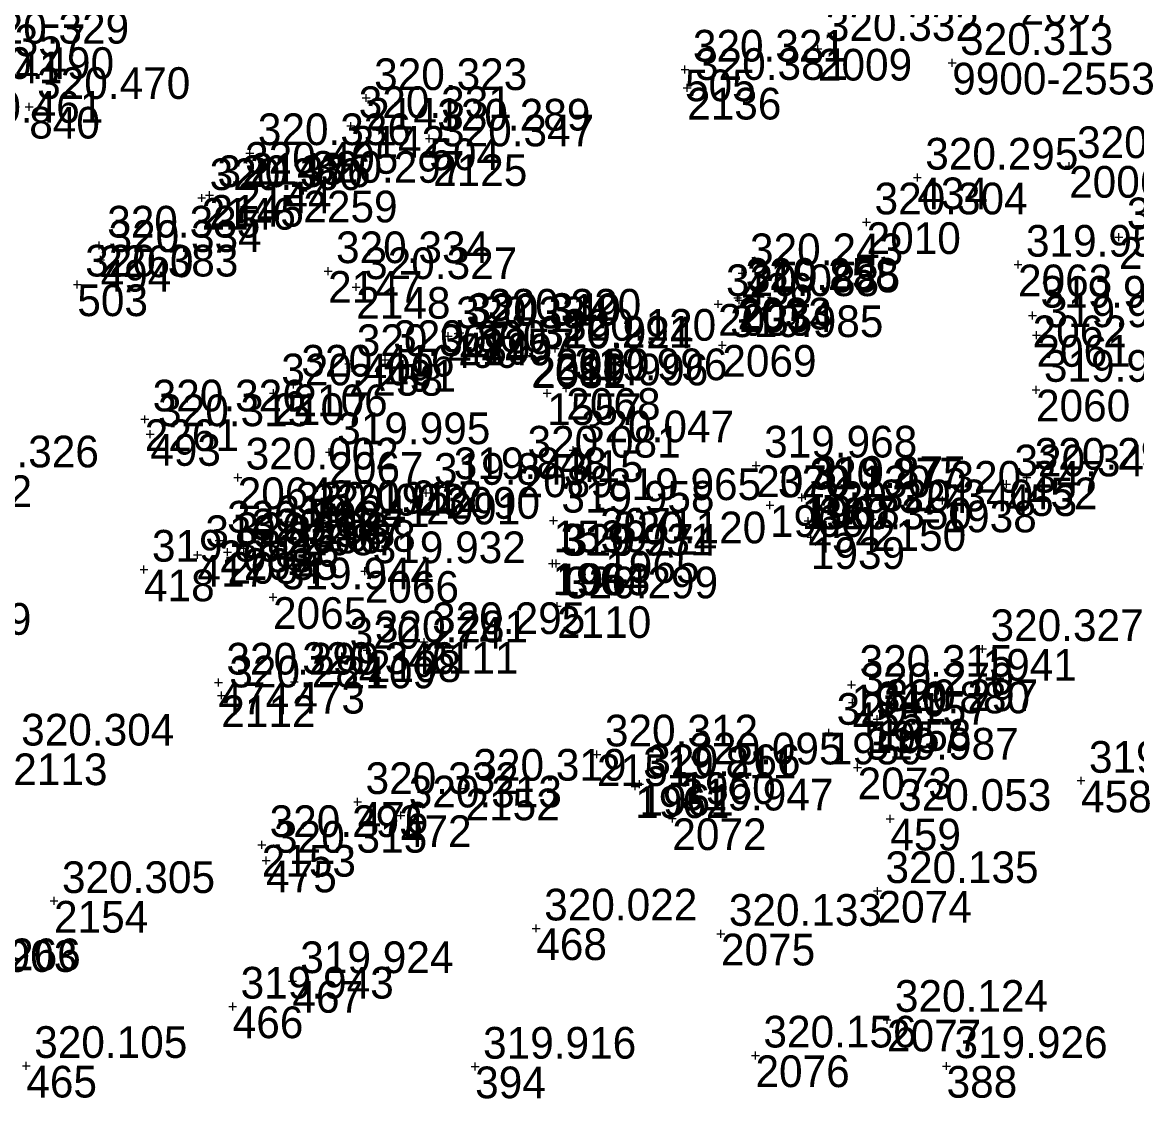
# Model space of a CAD drawing. Extents: x -829398 to -819400, y -1074439 to -1067977.
# Drawn here: x -821661.78 to -821619.57, y -1070308.73 to -1070267.97 of the extents above; entities that cross this region are included whole.
import ezdxf

# ---------------------------------------------------------------- set-up
doc = ezdxf.new("R2010")
doc.units = 0
for name, color, linetype in [('Vrstva 60', 7, 'Continuous'), ('Vrstva 61', 7, 'Continuous'), ('Čísla bodů_doměření_2012', 7, 'Continuous')]:
    doc.layers.add(name, color=color, linetype=linetype)

# ---------------------------------------------------------------- blocks, each defined once
blk = doc.blocks.new('BOD')
at = {"layer": 'Čísla bodů_doměření_2012'}
for p, q in [((-0.15, 0), (0.15, 0)), ((0, -0.15), (0, 0.15))]:
    blk.add_line(p, q, dxfattribs=at)

msp = doc.modelspace()

# ---------------------------------------------------------------- block references
at = {"layer": 'Vrstva 60'}
for p in [(-821631.645, -1070268.975), (-821631.645, -1070268.975), (-821631.645, -1070268.975), (-821631.645, -1070268.975), (-821636.681, -1070269.757), (-821636.681, -1070269.757), (-821636.681, -1070269.757), (-821636.681, -1070269.757), (-821626.558, -1070269.502), (-821626.558, -1070269.502), (-821626.558, -1070269.502), (-821636.599, -1070270.45), (-821636.599, -1070270.45), (-821636.599, -1070270.45), (-821636.599, -1070270.45), (-821648.754, -1070270.835), (-821648.754, -1070270.835), (-821648.754, -1070270.835), (-821648.754, -1070270.835), (-821661.519, -1070271.171), (-821661.519, -1070271.171), (-821661.519, -1070271.171), (-821661.519, -1070271.171), (-821649.338, -1070271.896), (-821649.338, -1070271.896), (-821649.338, -1070271.896), (-821649.338, -1070271.896), (-821646.364, -1070272.368), (-821646.364, -1070272.368), (-821646.364, -1070272.368), (-821646.364, -1070272.368), (-821653.159, -1070272.92), (-821653.159, -1070272.92), (-821653.159, -1070272.92), (-821653.159, -1070272.92), (-821646.221, -1070272.966), (-821646.221, -1070272.966), (-821646.221, -1070272.966), (-821646.221, -1070272.966), (-821622.13, -1070273.411), (-821622.13, -1070273.411), (-821622.13, -1070273.411), (-821622.13, -1070273.411), (-821653.641, -1070274.004), (-821653.641, -1070274.004), (-821653.641, -1070274.004), (-821653.641, -1070274.004), (-821627.879, -1070273.847), (-821627.879, -1070273.847), (-821627.879, -1070273.847), (-821627.879, -1070273.847), (-821651.136, -1070274.345), (-821651.136, -1070274.345), (-821651.136, -1070274.345), (-821651.136, -1070274.345), (-821654.986, -1070274.622), (-821654.986, -1070274.622), (-821654.986, -1070274.622), (-821654.986, -1070274.622), (-821654.687, -1070274.51), (-821654.687, -1070274.51), (-821654.687, -1070274.51), (-821654.687, -1070274.51), (-821629.8, -1070275.542), (-821629.8, -1070275.542), (-821629.8, -1070275.542), (-821629.8, -1070275.542), (-821620.243, -1070276.106), (-821620.243, -1070276.106), (-821620.243, -1070276.106), (-821620.243, -1070276.106), (-821658.866, -1070276.42), (-821658.866, -1070276.42), (-821658.866, -1070276.42), (-821658.866, -1070276.42), (-821658.815, -1070276.966), (-821658.815, -1070276.966), (-821658.815, -1070276.966), (-821658.815, -1070276.966), (-821650.199, -1070277.389), (-821650.199, -1070277.389), (-821650.199, -1070277.389), (-821650.199, -1070277.389), (-821624.065, -1070277.144), (-821624.065, -1070277.144), (-821624.065, -1070277.144), (-821624.065, -1070277.144), (-821634.518, -1070277.467), (-821634.518, -1070277.467), (-821634.518, -1070277.467), (-821634.518, -1070277.467), (-821659.698, -1070277.895), (-821659.698, -1070277.895), (-821659.698, -1070277.895), (-821659.698, -1070277.895), (-821649.133, -1070277.994), (-821649.133, -1070277.994), (-821649.133, -1070277.994), (-821649.133, -1070277.994), (-821635.427, -1070278.637), (-821635.427, -1070278.637), (-821635.427, -1070278.637), (-821635.427, -1070278.637), (-821634.685, -1070278.4), (-821634.685, -1070278.4), (-821634.685, -1070278.4), (-821634.685, -1070278.4), (-821634.632, -1070278.495), (-821634.632, -1070278.495), (-821634.632, -1070278.495), (-821634.632, -1070278.495), (-821623.513, -1070279.073), (-821623.513, -1070279.073), (-821623.513, -1070279.073), (-821623.513, -1070279.073), (-821645.651, -1070279.856), (-821645.651, -1070279.856), (-821645.651, -1070279.856), (-821645.651, -1070279.856), (-821645.268, -1070279.758), (-821645.268, -1070279.758), (-821645.268, -1070279.758), (-821645.268, -1070279.758), (-821645.209, -1070279.728), (-821644.438, -1070279.566), (-821644.438, -1070279.566), (-821644.438, -1070279.566), (-821644.438, -1070279.566), (-821623.366, -1070279.813), (-821623.366, -1070279.813), (-821623.366, -1070279.813), (-821623.366, -1070279.813), (-821641.598, -1070280.327), (-821641.598, -1070280.327), (-821641.598, -1070280.327), (-821641.598, -1070280.327), (-821635.266, -1070280.189), (-821635.266, -1070280.189), (-821635.266, -1070280.189), (-821635.266, -1070280.189), (-821648.032, -1070280.755), (-821648.032, -1070280.755), (-821648.032, -1070280.755), (-821648.032, -1070280.755), (-821642.499, -1070280.591), (-821642.499, -1070280.591), (-821642.499, -1070280.591), (-821642.499, -1070280.591), (-821642.461, -1070280.618), (-821642.461, -1070280.618), (-821642.461, -1070280.618), (-821642.461, -1070280.618), (-821649.413, -1070280.908), (-821649.413, -1070280.908), (-821649.413, -1070280.908), (-821649.413, -1070280.908), (-821652.272, -1070282.016), (-821652.272, -1070282.016), (-821652.272, -1070282.016), (-821652.272, -1070282.016), (-821651.511, -1070281.686), (-821651.511, -1070281.686), (-821651.511, -1070281.686), (-821651.511, -1070281.686), (-821641.897, -1070282.017), (-821641.897, -1070282.017), (-821641.897, -1070282.017), (-821641.897, -1070282.017), (-821641.175, -1070281.822), (-821641.175, -1070281.822), (-821641.175, -1070281.822), (-821641.175, -1070281.822), (-821623.384, -1070281.882), (-821623.384, -1070281.882), (-821623.384, -1070281.882), (-821623.384, -1070281.882), (-821657.144, -1070283.003), (-821657.144, -1070283.003), (-821657.144, -1070283.003), (-821657.144, -1070283.003), (-821656.937, -1070283.563), (-821656.937, -1070283.563), (-821656.937, -1070283.563), (-821656.937, -1070283.563), (-821650.153, -1070284.244), (-821650.153, -1070284.244), (-821650.153, -1070284.244), (-821650.153, -1070284.244), (-821640.921, -1070284.172), (-821640.921, -1070284.172), (-821640.921, -1070284.172), (-821640.921, -1070284.172), (-821642.945, -1070284.752), (-821642.945, -1070284.752), (-821642.945, -1070284.752), (-821642.945, -1070284.752), (-821633.982, -1070284.749), (-821633.982, -1070284.749), (-821633.982, -1070284.749), (-821633.982, -1070284.749), (-821653.622, -1070285.203), (-821653.622, -1070285.203), (-821653.622, -1070285.203), (-821653.622, -1070285.203), (-821623.735, -1070285.209), (-821623.735, -1070285.209), (-821623.735, -1070285.209), (-821623.735, -1070285.209), (-821646.488, -1070285.782), (-821646.488, -1070285.782), (-821646.488, -1070285.782), (-821646.488, -1070285.782), (-821645.74, -1070285.569), (-821645.74, -1070285.569), (-821645.74, -1070285.569), (-821645.74, -1070285.569), (-821624.5, -1070285.463), (-821624.5, -1070285.463), (-821624.5, -1070285.463), (-821624.5, -1070285.463), (-821633.461, -1070286.255), (-821633.461, -1070286.255), (-821633.461, -1070286.255), (-821633.461, -1070286.255), (-821632.26, -1070285.96), (-821632.26, -1070285.96), (-821632.26, -1070285.96), (-821632.26, -1070285.96), (-821632.115, -1070285.899), (-821632.115, -1070285.899), (-821632.115, -1070285.899), (-821632.115, -1070285.899), (-821626.925, -1070286.08), (-821626.925, -1070286.08), (-821626.925, -1070286.08), (-821626.925, -1070286.08), (-821639.896, -1070286.362), (-821639.896, -1070286.362), (-821639.896, -1070286.362), (-821639.896, -1070286.362), (-821651.726, -1070286.879), (-821651.726, -1070286.879), (-821651.726, -1070286.879), (-821651.726, -1070286.879), (-821651.108, -1070286.949), (-821651.108, -1070286.949), (-821651.108, -1070286.949), (-821651.108, -1070286.949), (-821650.448, -1070286.818), (-821650.448, -1070286.818), (-821650.448, -1070286.818), (-821650.448, -1070286.818), (-821641.662, -1070286.835), (-821641.662, -1070286.835), (-821641.662, -1070286.835), (-821641.662, -1070286.835), (-821632.01, -1070286.852), (-821632.01, -1070286.852), (-821632.01, -1070286.852), (-821632.01, -1070286.852), (-821629.598, -1070286.785), (-821629.598, -1070286.785), (-821629.598, -1070286.785), (-821629.598, -1070286.785), (-821652.451, -1070287.385), (-821652.451, -1070287.385), (-821652.451, -1070287.385), (-821652.451, -1070287.385), (-821631.911, -1070287.469), (-821631.911, -1070287.469), (-821631.911, -1070287.469), (-821631.911, -1070287.469), (-821654.323, -1070287.592), (-821654.323, -1070287.592), (-821654.323, -1070287.592), (-821654.323, -1070287.592), (-821653.393, -1070287.885), (-821653.393, -1070287.885), (-821653.393, -1070287.885), (-821653.393, -1070287.885), (-821655.147, -1070288.14), (-821655.147, -1070288.14), (-821655.147, -1070288.14), (-821655.147, -1070288.14), (-821654.011, -1070288.028), (-821654.011, -1070288.028), (-821654.011, -1070288.028), (-821654.011, -1070288.028), (-821639.702, -1070287.998), (-821639.702, -1070287.998), (-821639.702, -1070287.998), (-821639.702, -1070287.998), (-821657.172, -1070288.692), (-821657.172, -1070288.692), (-821657.172, -1070288.692), (-821657.172, -1070288.692), (-821648.81, -1070288.75), (-821648.81, -1070288.75), (-821648.81, -1070288.75), (-821648.81, -1070288.75), (-821641.7, -1070288.459), (-821641.7, -1070288.459), (-821641.7, -1070288.459), (-821641.7, -1070288.459), (-821641.563, -1070288.466), (-821641.563, -1070288.466), (-821641.563, -1070288.466), (-821641.563, -1070288.466), (-821652.285, -1070289.739), (-821652.285, -1070289.739), (-821652.285, -1070289.739), (-821652.285, -1070289.739), (-821641.526, -1070290.081), (-821641.526, -1070290.081), (-821641.526, -1070290.081), (-821641.526, -1070290.081), (-821648.725, -1070291.75), (-821648.725, -1070291.75), (-821648.725, -1070291.75), (-821648.725, -1070291.75), (-821646.557, -1070291.434), (-821646.557, -1070291.434), (-821646.557, -1070291.434), (-821646.557, -1070291.434), (-821625.407, -1070291.7), (-821625.407, -1070291.7), (-821625.407, -1070291.7), (-821625.407, -1070291.7), (-821649.683, -1070291.988), (-821649.683, -1070291.988), (-821649.683, -1070291.988), (-821649.683, -1070291.988), (-821654.35, -1070292.968), (-821654.35, -1070292.968), (-821654.35, -1070292.968), (-821654.35, -1070292.968), (-821651.478, -1070292.945), (-821651.478, -1070292.945), (-821651.478, -1070292.945), (-821651.478, -1070292.945), (-821630.369, -1070293.052), (-821630.369, -1070293.052), (-821630.369, -1070293.052), (-821630.369, -1070293.052), (-821654.242, -1070293.455), (-821654.242, -1070293.455), (-821654.242, -1070293.455), (-821654.242, -1070293.455), (-821630.332, -1070293.724), (-821630.332, -1070293.724), (-821630.332, -1070293.724), (-821630.332, -1070293.724), (-821629.711, -1070294.435), (-821629.711, -1070294.435), (-821629.711, -1070294.435), (-821629.711, -1070294.435), (-821629.403, -1070294.354), (-821629.403, -1070294.354), (-821629.403, -1070294.354), (-821629.403, -1070294.354), (-821631.236, -1070294.869), (-821631.236, -1070294.869), (-821631.236, -1070294.869), (-821631.236, -1070294.869), (-821640.013, -1070295.689), (-821640.013, -1070295.689), (-821640.013, -1070295.689), (-821640.013, -1070295.689), (-821636.814, -1070296.371), (-821636.814, -1070296.371), (-821636.814, -1070296.371), (-821636.814, -1070296.371), (-821630.141, -1070296.189), (-821630.141, -1070296.189), (-821630.141, -1070296.189), (-821630.141, -1070296.189), (-821638.406, -1070296.814), (-821638.406, -1070296.814), (-821638.406, -1070296.814), (-821638.406, -1070296.814), (-821621.679, -1070296.686), (-821621.679, -1070296.686), (-821621.679, -1070296.686), (-821621.679, -1070296.686), (-821644.996, -1070296.986), (-821644.996, -1070296.986), (-821644.996, -1070296.986), (-821644.996, -1070296.986), (-821638.565, -1070296.902), (-821638.565, -1070296.902), (-821638.565, -1070296.902), (-821638.565, -1070296.902), (-821649.079, -1070297.492), (-821649.079, -1070297.492), (-821649.079, -1070297.492), (-821649.079, -1070297.492), (-821647.443, -1070297.999), (-821647.443, -1070297.999), (-821647.443, -1070297.999), (-821647.443, -1070297.999), (-821637.159, -1070298.114), (-821637.159, -1070298.114), (-821637.159, -1070298.114), (-821637.159, -1070298.114), (-821628.905, -1070298.127), (-821628.905, -1070298.127), (-821628.905, -1070298.127), (-821628.905, -1070298.127), (-821652.713, -1070299.12), (-821652.713, -1070299.12), (-821652.713, -1070299.12), (-821652.713, -1070299.12), (-821652.546, -1070299.713), (-821652.546, -1070299.713), (-821652.546, -1070299.713), (-821652.546, -1070299.713), (-821629.387, -1070300.863), (-821629.387, -1070300.863), (-821629.387, -1070300.863), (-821629.387, -1070300.863), (-821660.58, -1070301.24), (-821660.58, -1070301.24), (-821660.58, -1070301.24), (-821660.58, -1070301.24), (-821642.313, -1070302.279), (-821642.313, -1070302.279), (-821642.313, -1070302.279), (-821642.313, -1070302.279), (-821635.318, -1070302.482), (-821635.318, -1070302.482), (-821635.318, -1070302.482), (-821635.318, -1070302.482), (-821651.551, -1070304.273), (-821651.551, -1070304.273), (-821651.551, -1070304.273), (-821651.551, -1070304.273), (-821653.812, -1070305.237), (-821653.812, -1070305.237), (-821653.812, -1070305.237), (-821653.812, -1070305.237), (-821629.028, -1070305.739), (-821629.028, -1070305.739), (-821629.028, -1070305.739), (-821629.028, -1070305.739), (-821634.01, -1070307.09), (-821634.01, -1070307.09), (-821634.01, -1070307.09), (-821634.01, -1070307.09), (-821661.63, -1070307.484), (-821661.63, -1070307.484), (-821661.63, -1070307.484), (-821661.63, -1070307.484), (-821644.628, -1070307.512), (-821644.628, -1070307.512), (-821644.628, -1070307.512), (-821644.628, -1070307.512), (-821626.772, -1070307.491), (-821626.772, -1070307.491), (-821626.772, -1070307.491), (-821626.772, -1070307.491)]:
    msp.add_blockref('BOD', p, dxfattribs=at)

# ---------------------------------------------------------------- texts
for s, p in [('2007', (-821623.971, -1070268.057)), ('3541', (-821663.834, -1070270.277)), ('2009', (-821631.645, -1070270.175)), ('9900-2553', (-821626.558, -1070270.702)), ('505', (-821636.681, -1070270.957)), ('505', (-821636.681, -1070270.957)), ('2136', (-821636.599, -1070271.65)), ('2141', (-821648.754, -1070272.035)), ('840', (-821661.519, -1070272.371)), ('840', (-821661.519, -1070272.371)), ('2142', (-821649.338, -1070273.096)), ('504', (-821646.364, -1070273.568)), ('504', (-821646.364, -1070273.568)), ('2143', (-821653.159, -1070274.12)), ('2125', (-821646.221, -1070274.166)), ('2006', (-821622.13, -1070274.611)), ('434', (-821627.879, -1070275.047)), ('434', (-821627.879, -1070275.047)), ('2144', (-821653.641, -1070275.204)), ('2146', (-821654.986, -1070275.822)), ('2145', (-821654.687, -1070275.71)), ('2259', (-821651.136, -1070275.545)), ('2010', (-821629.8, -1070276.742)), ('2260', (-821658.866, -1070277.62)), ('2058', (-821620.243, -1070277.306)), ('494', (-821658.815, -1070278.166)), ('494', (-821658.815, -1070278.166)), ('2063', (-821624.065, -1070278.344)), ('2147', (-821650.199, -1070278.589)), ('436', (-821634.518, -1070278.667)), ('436', (-821634.518, -1070278.667)), ('503', (-821659.698, -1070279.095)), ('503', (-821659.698, -1070279.095)), ('2148', (-821649.133, -1070279.194)), ('2033', (-821634.685, -1070279.6)), ('2034', (-821634.632, -1070279.695)), ('2035', (-821635.427, -1070279.837)), ('2062', (-821623.513, -1070280.273)), ('2149', (-821645.268, -1070280.958)), ('489', (-821645.209, -1070280.928)), ('2257', (-821644.438, -1070280.766)), ('490', (-821645.651, -1070281.056)), ('490', (-821645.651, -1070281.056)), ('2069', (-821635.266, -1070281.389)), ('2061', (-821623.366, -1070281.013)), ('2081', (-821642.499, -1070281.791)), ('2082', (-821642.461, -1070281.818)), ('2080', (-821641.598, -1070281.527)), ('2258', (-821649.413, -1070282.108)), ('491', (-821648.032, -1070281.955)), ('491', (-821648.032, -1070281.955)), ('2106', (-821651.511, -1070282.886)), ('2068', (-821641.175, -1070283.022)), ('2060', (-821623.384, -1070283.082)), ('2107', (-821652.272, -1070283.216)), ('1557', (-821641.897, -1070283.217)), ('2261', (-821657.144, -1070284.203)), ('493', (-821656.937, -1070284.763)), ('493', (-821656.937, -1070284.763)), ('2067', (-821650.153, -1070285.444)), ('415', (-821640.921, -1070285.372)), ('415', (-821640.921, -1070285.372)), ('2089', (-821642.945, -1070285.952)), ('2070', (-821633.982, -1070285.949)), ('2262', (-821664.981, -1070286.323)), ('2064', (-821653.622, -1070286.403)), ('452', (-821623.735, -1070286.409)), ('452', (-821623.735, -1070286.409)), ('2090', (-821645.74, -1070286.769)), ('453', (-821624.5, -1070286.663)), ('453', (-821624.5, -1070286.663)), ('2091', (-821646.488, -1070286.982)), ('1967', (-821632.26, -1070287.16)), ('1968', (-821632.115, -1070287.099)), ('1938', (-821626.925, -1070287.28)), ('2071', (-821639.896, -1070287.562)), ('1966', (-821633.461, -1070287.455)), ('2086', (-821651.726, -1070288.079)), ('2087', (-821651.108, -1070288.149)), ('2088', (-821650.448, -1070288.018)), ('1539', (-821641.662, -1070288.035)), ('454', (-821632.01, -1070288.052)), ('454', (-821632.01, -1070288.052)), ('2150', (-821629.598, -1070287.985)), ('416', (-821652.451, -1070288.585)), ('416', (-821652.451, -1070288.585)), ('2083', (-821654.323, -1070288.792)), ('1939', (-821631.911, -1070288.669)), ('417', (-821655.147, -1070289.34)), ('417', (-821655.147, -1070289.34)), ('2084', (-821654.011, -1070289.228)), ('2085', (-821653.393, -1070289.085)), ('1965', (-821639.702, -1070289.198)), ('1964', (-821641.7, -1070289.659)), ('1963', (-821641.563, -1070289.666)), ('418', (-821657.172, -1070289.892)), ('418', (-821657.172, -1070289.892)), ('2066', (-821648.81, -1070289.95)), ('2065', (-821652.285, -1070290.939)), ('2110', (-821641.526, -1070291.281)), ('2111', (-821646.557, -1070292.634)), ('2109', (-821649.683, -1070293.188)), ('2108', (-821648.725, -1070292.95)), ('1941', (-821625.407, -1070292.9)), ('474', (-821654.35, -1070294.168)), ('474', (-821654.35, -1070294.168)), ('473', (-821651.478, -1070294.145)), ('473', (-821651.478, -1070294.145)), ('1940', (-821630.369, -1070294.252)), ('2112', (-821654.242, -1070294.655)), ('455', (-821630.332, -1070294.924)), ('455', (-821630.332, -1070294.924)), ('1957', (-821629.711, -1070295.635)), ('1958', (-821629.403, -1070295.554)), ('1959', (-821631.236, -1070296.069)), ('2113', (-821662.124, -1070296.856)), ('2151', (-821640.013, -1070296.889)), ('2073', (-821630.141, -1070297.389)), ('1960', (-821636.814, -1070297.571)), ('458', (-821621.679, -1070297.886)), ('458', (-821621.679, -1070297.886)), ('2152', (-821644.996, -1070298.186)), ('1962', (-821638.565, -1070298.102)), ('1961', (-821638.406, -1070298.014)), ('476', (-821649.079, -1070298.692)), ('476', (-821649.079, -1070298.692)), ('472', (-821647.443, -1070299.199)), ('472', (-821647.443, -1070299.199)), ('2072', (-821637.159, -1070299.314)), ('459', (-821628.905, -1070299.327)), ('459', (-821628.905, -1070299.327)), ('2153', (-821652.713, -1070300.32)), ('475', (-821652.546, -1070300.913)), ('475', (-821652.546, -1070300.913)), ('2074', (-821629.387, -1070302.063)), ('2154', (-821660.58, -1070302.44)), ('468', (-821642.313, -1070303.479)), ('468', (-821642.313, -1070303.479)), ('2075', (-821635.318, -1070303.682)), ('467', (-821651.551, -1070305.473)), ('467', (-821651.551, -1070305.473)), ('466', (-821653.812, -1070306.437)), ('466', (-821653.812, -1070306.437)), ('2077', (-821629.028, -1070306.939)), ('2076', (-821634.01, -1070308.29)), ('465', (-821661.63, -1070308.684)), ('465', (-821661.63, -1070308.684)), ('394', (-821644.628, -1070308.712)), ('394', (-821644.628, -1070308.712)), ('388', (-821626.772, -1070308.691)), ('388', (-821626.772, -1070308.691))]:
    msp.add_text(s, height=1.2, dxfattribs=at).set_placement(p)
at = {"layer": 'Vrstva 61'}
for s, p in [('320.332', (-821631.345, -1070268.675)), ('320.329', (-821663.534, -1070268.777)), ('320.357', (-821665.193, -1070269.252)), ('320.321', (-821636.381, -1070269.457)), ('320.313', (-821626.258, -1070269.202)), ('320.490', (-821664.105, -1070270.114)), ('320.381', (-821636.299, -1070270.15)), ('320.470', (-821661.219, -1070270.871)), ('320.323', (-821648.454, -1070270.535)), ('320.331', (-821649.038, -1070271.596)), ('320.461', (-821664.513, -1070271.775)), ('320.289', (-821646.064, -1070272.068)), ('320.336', (-821652.859, -1070272.62)), ('320.347', (-821645.921, -1070272.666)), ('320.309', (-821621.83, -1070273.111)), ('320.405', (-821653.341, -1070273.704)), ('320.295', (-821627.579, -1070273.547)), ('320.376', (-821654.387, -1070274.21)), ('320.297', (-821650.836, -1070274.045)), ('320.360', (-821654.686, -1070274.322)), ('320.304', (-821629.5, -1070275.242)), ('319.954', (-821619.943, -1070275.806)), ('320.335', (-821658.566, -1070276.12)), ('320.334', (-821658.515, -1070276.666)), ('320.334', (-821649.899, -1070277.089)), ('320.243', (-821634.218, -1070277.167)), ('319.950', (-821623.765, -1070276.844)), ('320.383', (-821659.398, -1070277.595)), ('320.327', (-821648.833, -1070277.694)), ('320.088', (-821635.127, -1070278.337)), ('320.258', (-821634.385, -1070278.1)), ('319.885', (-821634.332, -1070278.195)), ('319.944', (-821623.213, -1070278.773)), ('320.320', (-821644.138, -1070279.266)), ('320.334', (-821645.351, -1070279.556)), ('320.319', (-821644.968, -1070279.458)), ('320.340', (-821644.909, -1070279.428)), ('319.947', (-821623.066, -1070279.513)), ('320.120', (-821641.298, -1070280.027)), ('319.985', (-821634.966, -1070279.889)), ('320.300', (-821647.732, -1070280.455)), ('320.291', (-821642.199, -1070280.291)), ('319.924', (-821642.161, -1070280.318)), ('320.307', (-821649.113, -1070280.608)), ('320.416', (-821651.211, -1070281.386)), ('320.409', (-821651.972, -1070281.716)), ('319.996', (-821641.597, -1070281.717)), ('319.996', (-821640.875, -1070281.522)), ('319.947', (-821623.084, -1070281.582)), ('320.326', (-821656.844, -1070282.703)), ('320.315', (-821656.637, -1070283.263)), ('319.995', (-821649.853, -1070283.944)), ('320.047', (-821640.621, -1070283.872)), ('320.081', (-821642.645, -1070284.452)), ('319.968', (-821633.682, -1070284.449)), ('320.326', (-821664.681, -1070284.823)), ('320.002', (-821653.322, -1070284.903)), ('320.340', (-821624.2, -1070285.163)), ('320.294', (-821623.435, -1070284.909)), ('319.843', (-821646.188, -1070285.482)), ('319.848', (-821645.44, -1070285.269)), ('319.875', (-821631.815, -1070285.599)), ('319.965', (-821639.596, -1070286.062)), ('320.130', (-821633.161, -1070285.955)), ('320.277', (-821631.96, -1070285.66)), ('320.347', (-821626.625, -1070285.78)), ('320.340', (-821629.298, -1070286.485)), ('320.191', (-821651.426, -1070286.579)), ('320.023', (-821650.808, -1070286.649)), ('320.012', (-821650.148, -1070286.518)), ('319.958', (-821641.362, -1070286.535)), ('320.324', (-821631.71, -1070286.552)), ('320.102', (-821654.023, -1070287.292)), ('319.841', (-821652.151, -1070287.085)), ('320.350', (-821631.611, -1070287.169)), ('320.108', (-821653.711, -1070287.728)), ('320.187', (-821653.093, -1070287.585)), ('320.120', (-821639.402, -1070287.698)), ('319.883', (-821654.847, -1070287.84)), ('319.931', (-821641.4, -1070288.159)), ('320.274', (-821641.263, -1070288.166)), ('319.882', (-821656.872, -1070288.392)), ('319.932', (-821648.51, -1070288.45)), ('319.944', (-821651.985, -1070289.439)), ('320.299', (-821641.226, -1070289.781)), ('320.295', (-821646.257, -1070291.134)), ('320.019', (-821667.237, -1070291.161)), ('320.281', (-821648.425, -1070291.45)), ('320.327', (-821625.107, -1070291.4)), ('320.274', (-821649.383, -1070291.688)), ('320.299', (-821654.05, -1070292.668)), ('320.346', (-821651.178, -1070292.645)), ('320.315', (-821630.069, -1070292.752)), ('320.284', (-821653.942, -1070293.155)), ('320.270', (-821630.032, -1070293.424)), ('320.297', (-821629.103, -1070294.054)), ('319.880', (-821629.411, -1070294.135)), ('320.157', (-821630.936, -1070294.569)), ('320.304', (-821661.824, -1070295.356)), ('320.312', (-821639.713, -1070295.389)), ('320.095', (-821636.514, -1070296.071)), ('319.987', (-821629.841, -1070295.889)), ('319.811', (-821638.265, -1070296.602)), ('320.266', (-821638.106, -1070296.514)), ('319.962', (-821621.379, -1070296.386)), ('320.319', (-821644.696, -1070296.686)), ('320.332', (-821648.779, -1070297.192)), ('320.313', (-821647.143, -1070297.699)), ('319.947', (-821636.859, -1070297.814)), ('320.053', (-821628.605, -1070297.827)), ('320.293', (-821652.413, -1070298.82)), ('320.315', (-821652.246, -1070299.413)), ('320.135', (-821629.087, -1070300.563)), ('320.305', (-821660.28, -1070300.94)), ('320.022', (-821642.013, -1070301.979)), ('320.133', (-821635.018, -1070302.182)), ('319.903', (-821665.498, -1070303.928)), ('320.266', (-821665.368, -1070303.864)), ('319.924', (-821651.251, -1070303.973)), ('319.943', (-821653.512, -1070304.937)), ('320.124', (-821628.728, -1070305.439)), ('320.156', (-821633.71, -1070306.79)), ('320.105', (-821661.33, -1070307.184)), ('319.916', (-821644.328, -1070307.212)), ('319.926', (-821626.472, -1070307.191))]:
    msp.add_text(s, height=1.2, dxfattribs=at).set_placement(p)

doc.saveas('drawing.dxf')
